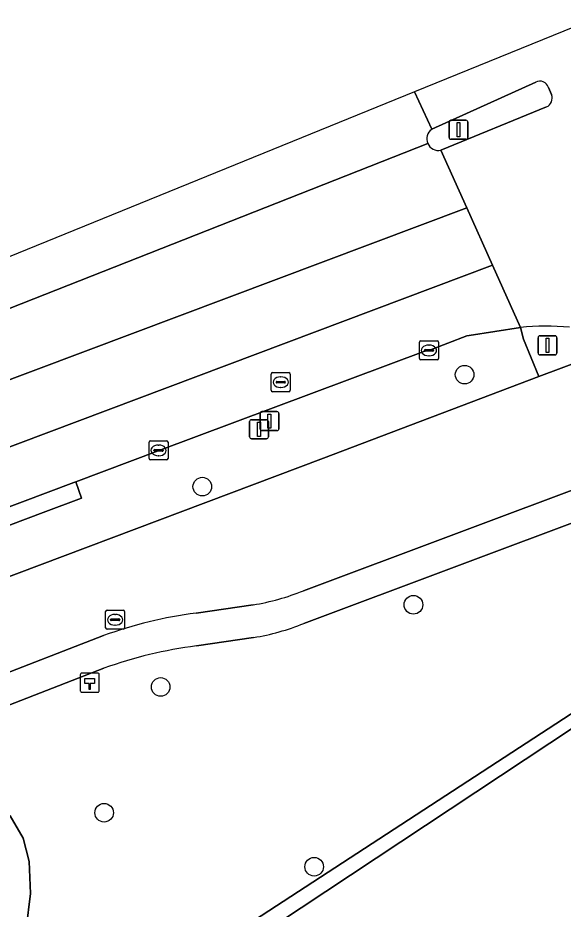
# Model space of a CAD drawing. Extents: x 157692 to 159674, y 381452 to 383291.
# Drawn here: x 157750.94 to 157779.61, y 383050.33 to 383097.15 of the extents above; entities that cross this region are included whole.
import ezdxf

# ---------------------------------------------------------------- set-up
doc = ezdxf.new("R2010")
doc.units = 0
for name, color, linetype in [('IMGEO_Berm_groen', 7, 'Continuous'), ('IMGEO_Berm_open', 7, 'Continuous'), ('IMGEO_Boom', 7, 'Continuous'), ('IMGEO_Brandkraan', 7, 'Continuous'), ('IMGEO_Erf', 7, 'Continuous'), ('IMGEO_Fietspad_gesloten', 7, 'Continuous'), ('IMGEO_Grasland_overig', 7, 'Continuous'), ('IMGEO_Groenvoorziening', 7, 'Continuous'), ('IMGEO_Haag', 7, 'Continuous'), ('IMGEO_Hectometerpaal', 7, 'Continuous'), ('IMGEO_Kolk', 7, 'Continuous'), ('IMGEO_Lichtmast', 7, 'Continuous'), ('IMGEO_OVBaan_gesloten', 7, 'Continuous'), ('IMGEO_Rijbaan_regionaal_gesloten', 7, 'Continuous'), ('IMGEO_Rioolput', 7, 'Continuous'), ('IMGEO_Verkeersbordpaal', 7, 'Continuous'), ('IMGEO_Verkeerseiland_open', 7, 'Continuous'), ('IMGEO_Verkeersregelinstallatiepaal', 7, 'Continuous'), ('IMGEO_Voetpad_open', 7, 'Continuous')]:
    doc.layers.add(name, color=color, linetype=linetype)

msp = doc.modelspace()

# ---------------------------------------------------------------- linework, layer by layer
at = {"layer": 'IMGEO_Berm_groen'}
msp.add_lwpolyline([(157778.322, 383078.299), (157777.528, 383080.274), (157777.357, 383080.888), (157774.663, 383080.464), (157774.547, 383080.438), (157772.552, 383079.677), (157772.429, 383079.681), (157758.322, 383074.406), (157753.987, 383072.782), (157754.292, 383071.923), (157752.273, 383071.162), (157741.54, 383067.117), (157741.406, 383067.067), (157741.253, 383067.009), (157740.908, 383066.879), (157741.213, 383066.065), (157741.35, 383065.699), (157741.47, 383065.377), (157741.539, 383065.193), (157741.791, 383064.536), (157743.457, 383065.162), (157767.009, 383074.013)], close=True, dxfattribs=at)
at = {"layer": 'IMGEO_Berm_open'}
msp.add_lwpolyline([(157741.54, 383067.117), (157752.273, 383071.162), (157754.292, 383071.923), (157753.987, 383072.782), (157753.883, 383072.743), (157741.58, 383068.124)], dxfattribs=at)
at = {"layer": 'IMGEO_Boom'}
for centre in [(157774.426, 383078.404), (157760.638, 383072.523), (157771.736, 383066.318), (157758.448, 383062.003), (157755.477, 383055.396), (157766.517, 383052.56)]:
    msp.add_circle(centre, 0.489, dxfattribs=at)
at = {"layer": 'IMGEO_Brandkraan'}
for p, q in [((157755.554, 383065.106), (157755.554, 383065.958)), ((157755.629, 383066.032), (157756.481, 383066.032)), ((157756.555, 383065.958), (157756.555, 383065.106)), ((157755.813, 383065.526), (157755.813, 383065.538)), ((157756.251, 383065.489), (157755.853, 383065.489)), ((157755.856, 383065.575), (157756.254, 383065.575)), ((157756.042, 383065.812), (157756.067, 383065.812)), ((157756.297, 383065.538), (157756.297, 383065.526)), ((157756.481, 383065.032), (157755.629, 383065.032)), ((157756.065, 383065.252), (157756.04, 383065.252))]:
    msp.add_line(p, q, dxfattribs=at)
for points in [[(157755.554, 383065.106), (157755.554, 383065.958)], [(157755.629, 383066.032), (157756.481, 383066.032)], [(157756.555, 383065.958), (157756.555, 383065.106)], [(157756.481, 383065.032), (157755.629, 383065.032)]]:
    msp.add_lwpolyline(points, dxfattribs=at)
for centre, radius, start, end in [((157755.631, 383065.956), 0.0765, 91.552, 178.448), ((157755.631, 383065.956), 0.0765, 91.552, 178.448), ((157756.479, 383065.956), 0.0765, 1.552, 88.448), ((157756.479, 383065.956), 0.0765, 1.552, 88.448), ((157755.853, 383065.535), 0.0403, 85.8775, 175.7526), ((157755.85, 383065.525), 0.0366, 178.938, 274.7102), ((157756.254, 383065.532), 0.043, 264.8664, 352.4533), ((157756.258, 383065.537), 0.0386, 1.7309, 96.639), ((157755.631, 383065.108), 0.0765, 181.552, 268.448), ((157755.631, 383065.108), 0.0765, 181.552, 268.448), ((157756.479, 383065.108), 0.0765, 271.552, 358.448), ((157756.479, 383065.108), 0.0765, 271.552, 358.448)]:
    msp.add_arc(centre, radius, start, end, dxfattribs=at)
for centre, major_axis, ratio, start_param, end_param in [((157756.041, 383065.532), (-0.387, 0.002), 0.722429, 4.712389, 7.853982), ((157756.066, 383065.532), (-0.39, 0.002), 0.717154, 1.570796, 4.712389)]:
    msp.add_ellipse(centre, major_axis=major_axis, ratio=ratio, start_param=start_param, end_param=end_param, dxfattribs=at)
at = {"layer": 'IMGEO_Erf'}
msp.add_lwpolyline([(157853.79, 383000), (157844.643, 383010.56), (157836.152, 383020.411), (157816.973, 383042.748), (157812.241, 383048.23), (157811.895, 383047.989), (157805.956, 383054.845), (157798.533, 383058.35), (157786.794, 383064.275), (157751.407, 383040.868), (157751.431, 383040.28), (157752.056, 383024.671), (157753.27, 382995.713), (157754.632, 382972.276), (157755.48, 382957.316), (157756.253, 382947.839), (157757.504, 382934.689), (157758.23, 382927.057)], dxfattribs=at)
at = {"layer": 'IMGEO_Fietspad_gesloten'}
for points in [[(157781.842, 383079.621), (157778.322, 383078.299), (157767.009, 383074.013), (157743.457, 383065.162)], [(157765.953, 383067.055), (157781.617, 383072.917), (157785.872, 383075.121), (157785.755, 383075.187)], [(157760.31, 383065.878), (157763.311, 383066.315)], [(157749.389, 383062.36), (157755.445, 383064.7)]]:
    msp.add_lwpolyline(points, dxfattribs=at)
for centre, radius, start, end in [((157761.289, 383078.62), 12.47, 279.3311, 291.9631), ((157763.207, 383043.279), 22.783, 97.3047, 109.9182)]:
    msp.add_arc(centre, radius, start, end, dxfattribs=at)
at = {"layer": 'IMGEO_Grasland_overig'}
for points in [[(157781.641, 383071.2), (157765.976, 383065.337)], [(157693.21, 383039.616), (157701.247, 383042.632), (157735.134, 383055.393), (157740.79, 383057.529), (157743.573, 383057.832), (157745.408, 383057.587), (157747.857, 383057.059), (157749.003, 383056.472), (157750.542, 383055.236), (157751.217, 383054.069), (157751.54, 383052.831), (157751.616, 383051.156), (157751.381, 383049.307), (157751.289, 383043.794), (157751.345, 383042.416), (157751.365, 383041.929), (157786.968, 383065.113), (157799.019, 383058.946), (157803.976, 383056.646), (157804.801, 383056.371), (157805.176, 383056.412), (157805.737, 383056.923), (157803.776, 383059.081)], [(157763.334, 383064.597), (157760.334, 383064.16)], [(157755.469, 383062.982), (157749.412, 383060.642)], [(157750.523, 383047.67), (157751.381, 383049.307), (157751.616, 383051.156), (157751.54, 383052.831), (157751.217, 383054.069), (157750.542, 383055.236)]]:
    msp.add_lwpolyline(points, dxfattribs=at)
for centre, radius, start, end in [((157761.269, 383077.057), 12.63, 279.4113, 291.8829), ((157763.193, 383041.716), 22.625, 97.2604, 109.9626)]:
    msp.add_arc(centre, radius, start, end, dxfattribs=at)
at = {"layer": 'IMGEO_Groenvoorziening'}
msp.add_lwpolyline([(157786.794, 383064.275), (157798.533, 383058.35), (157805.956, 383054.845), (157811.895, 383047.989), (157812.241, 383048.23), (157805.817, 383055.67), (157805.176, 383056.412), (157804.801, 383056.371), (157803.976, 383056.646), (157799.019, 383058.946), (157786.968, 383065.113), (157751.365, 383041.929), (157751.387, 383041.372), (157751.407, 383040.868)], close=True, dxfattribs=at)
at = {"layer": 'IMGEO_Haag'}
msp.add_lwpolyline([(157786.968, 383065.113), (157751.365, 383041.929), (157751.387, 383041.372), (157751.407, 383040.868), (157786.794, 383064.275), (157798.533, 383058.35), (157805.956, 383054.845), (157811.895, 383047.989), (157812.241, 383048.23), (157805.817, 383055.67), (157805.176, 383056.412), (157804.801, 383056.371), (157803.976, 383056.646), (157799.019, 383058.946)], close=True, dxfattribs=at)
at = {"layer": 'IMGEO_Hectometerpaal'}
for p, q in [((157754.225, 383062.645), (157754.225, 383061.804)), ((157754.225, 383062.645), (157754.225, 383061.804)), ((157755.141, 383062.729), (157754.3, 383062.729)), ((157755.141, 383062.729), (157754.3, 383062.729)), ((157755.225, 383061.813), (157755.225, 383062.654)), ((157755.225, 383061.813), (157755.225, 383062.654)), ((157754.309, 383061.729), (157755.15, 383061.729)), ((157754.309, 383061.729), (157755.15, 383061.729))]:
    msp.add_line(p, q, dxfattribs=at)
msp.add_lwpolyline([(157754.75, 383061.873), (157754.69, 383061.873), (157754.69, 383062.178), (157754.47, 383062.178), (157754.47, 383062.447), (157754.97, 383062.447), (157754.97, 383062.178), (157754.75, 383062.178), (157754.75, 383061.873)], dxfattribs=at)
for centre, start, end in [((157754.303, 383062.651), 92.4484, 184.2845), ((157754.303, 383062.651), 92.4484, 184.2845), ((157755.147, 383062.651), 2.4484, 94.2845), ((157755.147, 383062.651), 2.4484, 94.2845), ((157754.303, 383061.807), 182.4484, 274.2845), ((157754.303, 383061.807), 182.4484, 274.2845), ((157755.147, 383061.807), 272.4484, 4.2845), ((157755.147, 383061.807), 272.4484, 4.2845)]:
    msp.add_arc(centre, 0.0779, start, end, dxfattribs=at)
at = {"layer": 'IMGEO_Kolk'}
for p, q in [((157772.051, 383079.251), (157772.051, 383080.103)), ((157772.126, 383080.177), (157772.978, 383080.177)), ((157772.539, 383079.957), (157772.564, 383079.957)), ((157773.052, 383080.103), (157773.052, 383079.251)), ((157772.31, 383079.671), (157772.31, 383079.683)), ((157772.748, 383079.634), (157772.35, 383079.634)), ((157772.353, 383079.72), (157772.751, 383079.72)), ((157772.794, 383079.683), (157772.794, 383079.671)), ((157772.978, 383079.177), (157772.126, 383079.177)), ((157772.562, 383079.397), (157772.537, 383079.397)), ((157757.838, 383074.002), (157757.838, 383074.854)), ((157757.913, 383074.928), (157758.765, 383074.928)), ((157758.839, 383074.854), (157758.839, 383074.002)), ((157758.097, 383074.422), (157758.097, 383074.434)), ((157758.535, 383074.385), (157758.137, 383074.385)), ((157758.14, 383074.471), (157758.538, 383074.471)), ((157758.326, 383074.708), (157758.351, 383074.708)), ((157758.581, 383074.434), (157758.581, 383074.422)), ((157758.765, 383073.928), (157757.913, 383073.928)), ((157758.349, 383074.148), (157758.324, 383074.148))]:
    msp.add_line(p, q, dxfattribs=at)
for points in [[(157772.051, 383079.251), (157772.051, 383080.103)], [(157772.126, 383080.177), (157772.978, 383080.177)], [(157773.052, 383080.103), (157773.052, 383079.251)], [(157772.978, 383079.177), (157772.126, 383079.177)], [(157757.838, 383074.002), (157757.838, 383074.854)], [(157757.913, 383074.928), (157758.765, 383074.928)], [(157758.839, 383074.854), (157758.839, 383074.002)], [(157758.765, 383073.928), (157757.913, 383073.928)]]:
    msp.add_lwpolyline(points, dxfattribs=at)
for centre, radius, start, end in [((157772.128, 383080.101), 0.0765, 91.552, 178.448), ((157772.128, 383080.101), 0.0765, 91.552, 178.448), ((157772.976, 383080.101), 0.0765, 1.552, 88.448), ((157772.976, 383080.101), 0.0765, 1.552, 88.448), ((157772.35, 383079.68), 0.0403, 85.8775, 175.7526), ((157772.347, 383079.67), 0.0366, 178.938, 274.7102), ((157772.751, 383079.677), 0.043, 264.8664, 352.4533), ((157772.755, 383079.682), 0.0386, 1.7309, 96.639), ((157772.128, 383079.253), 0.0765, 181.552, 268.448), ((157772.128, 383079.253), 0.0765, 181.552, 268.448), ((157772.976, 383079.253), 0.0765, 271.552, 358.448), ((157772.976, 383079.253), 0.0765, 271.552, 358.448), ((157757.915, 383074.852), 0.0765, 91.552, 178.448), ((157757.915, 383074.852), 0.0765, 91.552, 178.448), ((157758.763, 383074.852), 0.0765, 1.552, 88.448), ((157758.763, 383074.852), 0.0765, 1.552, 88.448), ((157758.137, 383074.431), 0.0403, 85.8775, 175.7526), ((157758.134, 383074.421), 0.0366, 178.938, 274.7102), ((157758.538, 383074.428), 0.043, 264.8664, 352.4533), ((157758.542, 383074.433), 0.0386, 1.7309, 96.639), ((157757.915, 383074.004), 0.0765, 181.552, 268.448), ((157757.915, 383074.004), 0.0765, 181.552, 268.448), ((157758.763, 383074.004), 0.0765, 271.552, 358.448), ((157758.763, 383074.004), 0.0765, 271.552, 358.448)]:
    msp.add_arc(centre, radius, start, end, dxfattribs=at)
for centre, major_axis, ratio, start_param, end_param in [((157772.538, 383079.677), (-0.387, 0.002), 0.722429, 4.712389, 7.853982), ((157772.563, 383079.677), (-0.39, 0.002), 0.717154, 1.570796, 4.712389), ((157758.325, 383074.428), (-0.387, 0.002), 0.722429, 4.712389, 7.853982), ((157758.35, 383074.428), (-0.39, 0.002), 0.717154, 1.570796, 4.712389)]:
    msp.add_ellipse(centre, major_axis=major_axis, ratio=ratio, start_param=start_param, end_param=end_param, dxfattribs=at)
at = {"layer": 'IMGEO_Lichtmast'}
for p, q in [((157763.671, 383075.563), (157763.671, 383076.363)), ((157763.671, 383076.363), (157763.671, 383075.563)), ((157763.771, 383076.463), (157764.561, 383076.463)), ((157764.561, 383076.463), (157763.771, 383076.463)), ((157764.661, 383076.363), (157764.661, 383075.563)), ((157764.661, 383075.563), (157764.661, 383076.363)), ((157764.561, 383075.463), (157763.771, 383075.463)), ((157763.771, 383075.463), (157764.561, 383075.463))]:
    msp.add_line(p, q, dxfattribs=at)
msp.add_lwpolyline([(157764.091, 383076.338), (157764.241, 383076.338), (157764.241, 383075.588), (157764.091, 383075.588), (157764.091, 383076.338)], dxfattribs=at)
for centre, start, end in [((157763.771, 383076.363), 90, 180), ((157763.771, 383076.363), 90, 180), ((157764.561, 383076.363), 0, 90), ((157764.561, 383076.363), 360, 90), ((157763.771, 383075.563), 180, 270), ((157763.771, 383075.563), 180, 270), ((157764.561, 383075.563), 270, 0), ((157764.561, 383075.563), 270, 0)]:
    msp.add_arc(centre, 0.1, start, end, dxfattribs=at)
at = {"layer": 'IMGEO_OVBaan_gesloten'}
for points in [[(157772.704, 383091.289), (157771.793, 383093.257), (157692.323, 383060.947)], [(157692.323, 383060.947), (157692.367, 383059.891), (157741.994, 383078.533), (157772.486, 383090.545)]]:
    msp.add_lwpolyline(points, dxfattribs=at)
msp.add_arc((157773.045, 383090.785), 0.608, 124.0687, 203.269, dxfattribs=at)
at = {"layer": 'IMGEO_Rijbaan_regionaal_gesloten'}
for points in [[(157790.079, 383102.361), (157781.889, 383097.362), (157771.793, 383093.257), (157772.704, 383091.289), (157778.17, 383093.772)], [(157778.828, 383093.494), (157778.994, 383093.113)], [(157778.732, 383092.463), (157773.178, 383090.194), (157774.54, 383087.161), (157775.891, 383084.151), (157777.357, 383080.888)], [(157772.486, 383090.545), (157741.994, 383078.533), (157692.367, 383059.891), (157692.51, 383056.437)], [(157692.51, 383056.437), (157741.85, 383074.896), (157774.54, 383087.161), (157773.178, 383090.194)], [(157692.657, 383052.911), (157741.706, 383071.299), (157775.891, 383084.151), (157774.54, 383087.161), (157741.85, 383074.896), (157692.51, 383056.437), (157692.657, 383052.911)], [(157741.58, 383068.124), (157753.883, 383072.743), (157753.987, 383072.782), (157758.322, 383074.406), (157772.429, 383079.681), (157772.552, 383079.677), (157774.547, 383080.438), (157774.663, 383080.464), (157777.357, 383080.888), (157775.891, 383084.151), (157741.706, 383071.299)]]:
    msp.add_lwpolyline(points, dxfattribs=at)
for centre, radius, start, end in [((157778.381, 383093.353), 0.469, 17.5244, 116.6682), ((157778.515, 383092.928), 0.513, 295.0101, 21.0834), ((157773.043, 383090.785), 0.606, 203.3091, 282.9003), ((157778.672, 383068.392), 12.565, 84.2135, 96.0084)]:
    msp.add_arc(centre, radius, start, end, dxfattribs=at)
at = {"layer": 'IMGEO_Rioolput'}
for p, q in [((157764.336, 383078.51), (157765.188, 383078.51)), ((157764.261, 383077.584), (157764.261, 383078.436)), ((157764.52, 383078.004), (157764.52, 383078.016)), ((157764.563, 383078.053), (157764.961, 383078.053)), ((157764.749, 383078.29), (157764.774, 383078.29)), ((157765.004, 383078.016), (157765.004, 383078.004)), ((157765.262, 383078.436), (157765.262, 383077.584)), ((157764.958, 383077.967), (157764.56, 383077.967)), ((157764.772, 383077.73), (157764.747, 383077.73)), ((157765.188, 383077.51), (157764.336, 383077.51))]:
    msp.add_line(p, q, dxfattribs=at)
for points in [[(157764.336, 383078.51), (157765.188, 383078.51)], [(157764.261, 383077.584), (157764.261, 383078.436)], [(157765.262, 383078.436), (157765.262, 383077.584)], [(157765.188, 383077.51), (157764.336, 383077.51)]]:
    msp.add_lwpolyline(points, dxfattribs=at)
for centre, radius, start, end in [((157764.338, 383078.434), 0.0765, 91.552, 178.448), ((157764.338, 383078.434), 0.0765, 91.552, 178.448), ((157765.186, 383078.434), 0.0765, 1.552, 88.448), ((157765.186, 383078.434), 0.0765, 1.552, 88.448), ((157764.56, 383078.013), 0.0403, 85.8775, 175.7526), ((157764.965, 383078.015), 0.0386, 1.7309, 96.639), ((157764.338, 383077.586), 0.0765, 181.552, 268.448), ((157764.338, 383077.586), 0.0765, 181.552, 268.448), ((157764.557, 383078.003), 0.0366, 178.938, 274.7102), ((157764.961, 383078.01), 0.043, 264.8664, 352.4533), ((157765.186, 383077.586), 0.0765, 271.552, 358.448), ((157765.186, 383077.586), 0.0765, 271.552, 358.448)]:
    msp.add_arc(centre, radius, start, end, dxfattribs=at)
for centre, major_axis, ratio, start_param, end_param in [((157764.748, 383078.01), (-0.387, 0.002), 0.722429, 4.712389, 7.853982), ((157764.773, 383078.01), (-0.39, 0.002), 0.717154, 1.570796, 4.712389)]:
    msp.add_ellipse(centre, major_axis=major_axis, ratio=ratio, start_param=start_param, end_param=end_param, dxfattribs=at)
at = {"layer": 'IMGEO_Verkeersbordpaal'}
for p, q in [((157763.121, 383075.137), (157763.121, 383075.937)), ((157763.121, 383075.937), (157763.121, 383075.137)), ((157763.221, 383076.037), (157764.011, 383076.037)), ((157764.011, 383076.037), (157763.221, 383076.037)), ((157764.111, 383075.937), (157764.111, 383075.137)), ((157764.111, 383075.137), (157764.111, 383075.937)), ((157764.011, 383075.037), (157763.221, 383075.037)), ((157763.221, 383075.037), (157764.011, 383075.037))]:
    msp.add_line(p, q, dxfattribs=at)
msp.add_lwpolyline([(157763.541, 383075.912), (157763.691, 383075.912), (157763.691, 383075.162), (157763.541, 383075.162), (157763.541, 383075.912)], dxfattribs=at)
for centre, start, end in [((157763.221, 383075.937), 90, 180), ((157763.221, 383075.937), 90, 180), ((157764.011, 383075.937), 0, 90), ((157764.011, 383075.937), 360, 90), ((157763.221, 383075.137), 180, 270), ((157763.221, 383075.137), 180, 270), ((157764.011, 383075.137), 270, 0), ((157764.011, 383075.137), 270, 0)]:
    msp.add_arc(centre, 0.1, start, end, dxfattribs=at)
at = {"layer": 'IMGEO_Verkeerseiland_open'}
for points in [[(157778.17, 383093.772), (157772.704, 383091.289)], [(157778.994, 383093.113), (157778.828, 383093.494)], [(157773.178, 383090.194), (157778.732, 383092.463)], [(157777.357, 383080.888), (157777.528, 383080.274), (157778.322, 383078.299), (157781.842, 383079.621)]]:
    msp.add_lwpolyline(points, dxfattribs=at)
for centre, radius, start, end in [((157778.381, 383093.353), 0.469, 17.5244, 116.6682), ((157778.515, 383092.928), 0.513, 295.0101, 21.0834), ((157773.045, 383090.785), 0.608, 124.0687, 203.269), ((157773.043, 383090.785), 0.606, 203.3091, 282.9003), ((157778.672, 383068.392), 12.565, 84.2135, 96.0084)]:
    msp.add_arc(centre, radius, start, end, dxfattribs=at)
at = {"layer": 'IMGEO_Verkeersregelinstallatiepaal'}
for p, q in [((157773.607, 383090.864), (157773.607, 383091.664)), ((157773.607, 383091.664), (157773.607, 383090.864)), ((157773.707, 383091.764), (157774.497, 383091.764)), ((157774.497, 383091.764), (157773.707, 383091.764)), ((157774.597, 383091.664), (157774.597, 383090.864)), ((157774.597, 383090.864), (157774.597, 383091.664)), ((157774.497, 383090.764), (157773.707, 383090.764)), ((157773.707, 383090.764), (157774.497, 383090.764)), ((157778.386, 383080.444), (157779.176, 383080.444)), ((157779.176, 383080.444), (157778.386, 383080.444)), ((157778.286, 383079.544), (157778.286, 383080.344)), ((157778.286, 383080.344), (157778.286, 383079.544)), ((157779.276, 383080.344), (157779.276, 383079.544)), ((157779.276, 383079.544), (157779.276, 383080.344)), ((157779.176, 383079.444), (157778.386, 383079.444)), ((157778.386, 383079.444), (157779.176, 383079.444))]:
    msp.add_line(p, q, dxfattribs=at)
for points in [[(157774.027, 383091.639), (157774.177, 383091.639), (157774.177, 383090.889), (157774.027, 383090.889), (157774.027, 383091.639)], [(157778.706, 383080.319), (157778.856, 383080.319), (157778.856, 383079.569), (157778.706, 383079.569), (157778.706, 383080.319)]]:
    msp.add_lwpolyline(points, dxfattribs=at)
for centre, start, end in [((157773.707, 383091.664), 90, 180), ((157773.707, 383091.664), 90, 180), ((157774.497, 383091.664), 0, 90), ((157774.497, 383091.664), 360, 90), ((157773.707, 383090.864), 180, 270), ((157773.707, 383090.864), 180, 270), ((157774.497, 383090.864), 270, 0), ((157774.497, 383090.864), 270, 0), ((157778.386, 383080.344), 90, 180), ((157778.386, 383080.344), 90, 180), ((157779.176, 383080.344), 0, 90), ((157779.176, 383080.344), 360, 90), ((157778.386, 383079.544), 180, 270), ((157778.386, 383079.544), 180, 270), ((157779.176, 383079.544), 270, 0), ((157779.176, 383079.544), 270, 0)]:
    msp.add_arc(centre, 0.1, start, end, dxfattribs=at)
at = {"layer": 'IMGEO_Voetpad_open'}
for points in [[(157765.976, 383065.337), (157781.641, 383071.2), (157781.617, 383072.917), (157765.953, 383067.055)], [(157763.311, 383066.315), (157760.31, 383065.878)], [(157755.445, 383064.7), (157749.389, 383062.36)], [(157760.334, 383064.16), (157763.334, 383064.597)], [(157749.412, 383060.642), (157755.469, 383062.982)]]:
    msp.add_lwpolyline(points, dxfattribs=at)
for centre, radius, start, end in [((157761.289, 383078.62), 12.47, 279.3311, 291.9631), ((157763.207, 383043.279), 22.783, 97.3047, 109.9182), ((157761.269, 383077.057), 12.63, 279.4113, 291.8829), ((157763.193, 383041.716), 22.625, 97.2604, 109.9626)]:
    msp.add_arc(centre, radius, start, end, dxfattribs=at)

doc.saveas('drawing.dxf')
